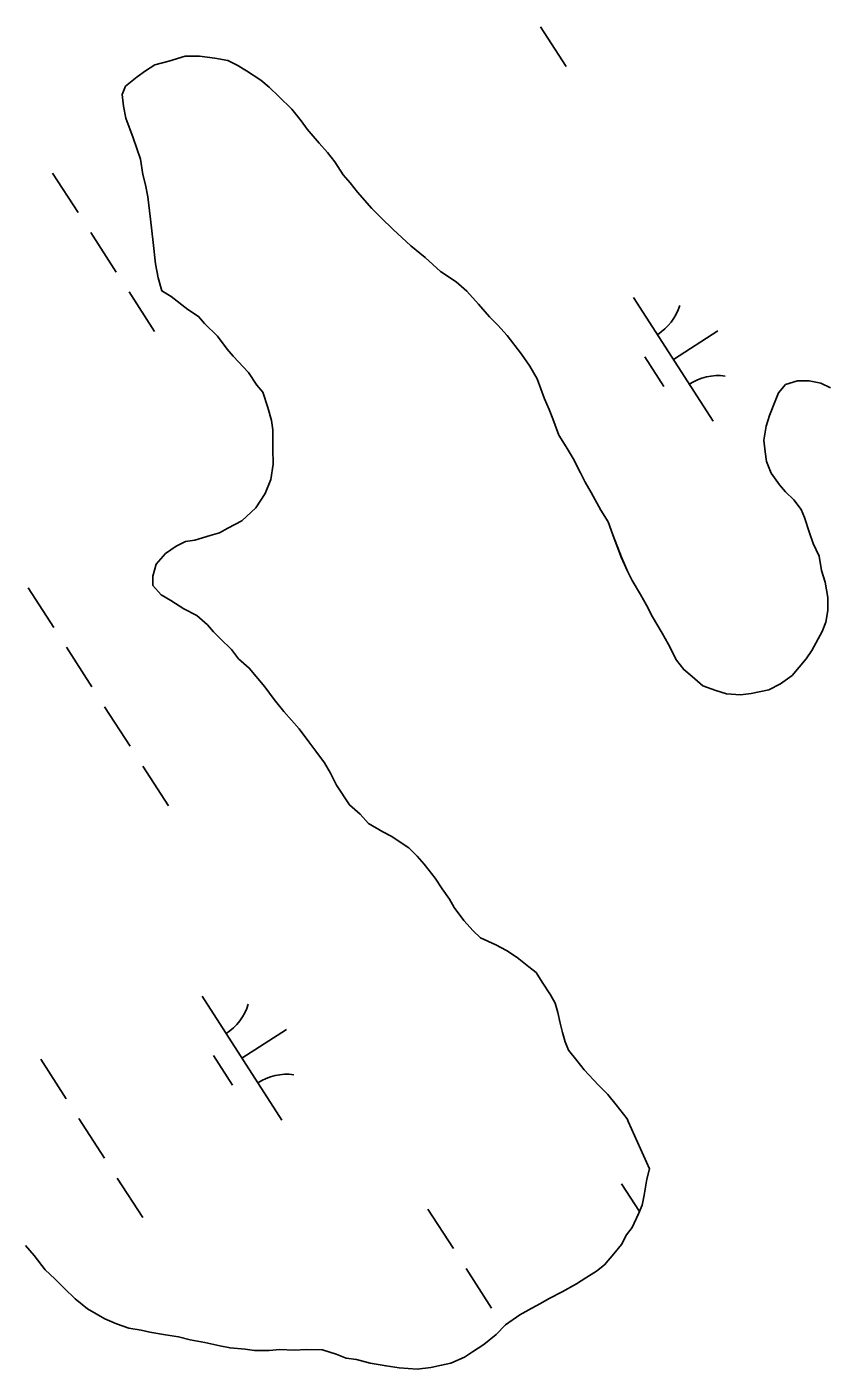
# Model space of a CAD drawing. Extents: x 3937982 to 3958556, y 219448 to 241894.
# Drawn here: x 3950997.6 to 3951270.3, y 234257.3 to 234713.3 of the extents above; entities that cross this region are included whole.
import ezdxf

# ---------------------------------------------------------------- set-up
doc = ezdxf.new("R2010")
doc.units = 0
doc.layers.add('V-TOPO-SHOR', color=7, linetype='Continuous')
doc.layers.add('V-WETL-SWMP', color=7, linetype='Continuous')

msp = doc.modelspace()

# ---------------------------------------------------------------- linework, layer by layer
at = {"layer": 'V-TOPO-SHOR'}
for points in [[(3951051.489, 234703.301), (3951045.902, 234701.642), (3951041.112, 234700.393), (3951037.931, 234698.36), (3951035.152, 234696.332), (3951031.183, 234693.09), (3951030.009, 234690.276), (3951030.452, 234686.278), (3951031.292, 234682.285), (3951033.761, 234675.508), (3951034.998, 234671.918), (3951036.235, 234668.33), (3951037.089, 234663.136), (3951037.925, 234659.542), (3951038.767, 234655.548), (3951039.645, 234647.952), (3951040.086, 234643.956), (3951040.526, 234639.959), (3951041.4, 234632.764), (3951042.248, 234627.97), (3951043.494, 234623.581), (3951046.715, 234621.613), (3951052.363, 234617.269), (3951055.988, 234614.904), (3951058.014, 234612.524), (3951062.46, 234608.166), (3951065.706, 234603.797), (3951067.732, 234601.415), (3951072.991, 234595.867), (3951075.836, 234591.495), (3951077.861, 234589.113), (3951079.516, 234583.928), (3951080.761, 234579.539), (3951081.193, 234576.342), (3951081.259, 234569.938), (3951081.312, 234564.736), (3951080.562, 234559.526), (3951078.611, 234554.705), (3951075.459, 234549.869), (3951070.701, 234545.419), (3951065.923, 234542.97), (3951063.14, 234541.339), (3951059.945, 234540.508), (3951054.762, 234538.853), (3951051.563, 234538.421), (3951048.378, 234536.789), (3951044.802, 234534.352), (3951041.636, 234530.716), (3951040.477, 234526.702), (3951040.51, 234523.501), (3951043.344, 234520.329), (3951046.566, 234518.361), (3951050.995, 234515.604), (3951055.421, 234513.249), (3951059.054, 234510.085), (3951061.08, 234507.703), (3951063.507, 234505.327), (3951067.144, 234501.762), (3951069.577, 234498.585), (3951073.21, 234495.419), (3951078.477, 234489.07), (3951081.724, 234484.702), (3951084.966, 234480.733), (3951090.229, 234474.783), (3951093.475, 234470.413), (3951095.908, 234467.237), (3951098.751, 234463.263), (3951100.788, 234459.684), (3951102.828, 234455.702), (3951107.301, 234448.944), (3951110.934, 234445.78), (3951113.767, 234442.607), (3951118.598, 234439.855), (3951121.416, 234438.284), (3951127.457, 234434.342), (3951130.288, 234431.569), (3951132.717, 234428.794), (3951136.366, 234424.028), (3951138.805, 234420.45), (3951141.243, 234416.874), (3951142.871, 234414.089), (3951146.117, 234409.721), (3951149.355, 234406.151), (3951151.779, 234403.773), (3951157.008, 234401.426), (3951160.629, 234399.462), (3951164.254, 234397.099), (3951168.288, 234393.937), (3951170.709, 234391.96), (3951172.743, 234388.78), (3951175.59, 234384.407), (3951177.218, 234381.622), (3951178.051, 234378.429), (3951178.889, 234374.837), (3951179.72, 234371.642), (3951180.554, 234368.449), (3951181.783, 234365.662), (3951184.619, 234362.088), (3951187.052, 234358.912), (3951191.908, 234353.759), (3951195.142, 234350.589)], [(3951270.74, 234590.674), (3951267.52, 234592.242), (3951263.512, 234593.002), (3951259.51, 234592.961), (3951255.521, 234591.72), (3951253.147, 234588.894), (3951251.976, 234586.082), (3951250.024, 234581.259), (3951248.861, 234577.644), (3951248.109, 234572.836), (3951248.55, 234568.838), (3951248.984, 234565.641), (3951250.624, 234561.656), (3951253.467, 234557.682), (3951255.49, 234555.303), (3951258.321, 234552.53), (3951260.754, 234549.351), (3951261.982, 234546.564), (3951263.635, 234541.378), (3951264.872, 234537.788), (3951266.918, 234533.407), (3951267.768, 234528.613), (3951269.009, 234524.624), (3951269.861, 234519.43), (3951269.906, 234515.029), (3951269.148, 234511.019), (3951267.981, 234507.805), (3951264.442, 234501.366), (3951262.472, 234498.544), (3951257.727, 234492.894), (3951253.753, 234490.051), (3951249.772, 234488.011), (3951243.782, 234486.75), (3951240.185, 234486.314), (3951235.379, 234486.664), (3951231.764, 234487.827), (3951227.347, 234489.384), (3951223.713, 234492.548), (3951220.887, 234494.921), (3951218.454, 234498.098), (3951215.595, 234503.67), (3951213.559, 234507.252), (3951210.301, 234512.823), (3951208.259, 234516.802), (3951206.221, 234520.384), (3951203.373, 234525.158), (3951201.738, 234528.343), (3951199.688, 234533.125), (3951196.811, 234540.698), (3951195.164, 234545.083), (3951192.723, 234549.06), (3951189.463, 234555.03), (3951187.425, 234558.612), (3951185.791, 234561.797), (3951183.341, 234566.575), (3951180.9, 234570.552), (3951178.459, 234574.527), (3951176.401, 234580.11), (3951175.168, 234583.299), (3951173.529, 234586.885), (3951171.059, 234593.662), (3951168.614, 234598.04), (3951165.773, 234602.013), (3951160.905, 234608.366), (3951157.667, 234611.936), (3951154.837, 234614.709), (3951151.192, 234619.073), (3951147.147, 234623.433), (3951143.512, 234626.598), (3951138.273, 234630.147), (3951133.024, 234634.896), (3951128.18, 234638.849), (3951122.12, 234644.391), (3951118.08, 234648.351), (3951114.846, 234651.52), (3951109.986, 234657.074), (3951107.553, 234660.248), (3951105.124, 234663.025), (3951102.277, 234667.4), (3951099.844, 234670.576), (3951097.01, 234673.749), (3951092.961, 234678.51), (3951090.931, 234681.291), (3951087.689, 234685.261), (3951083.241, 234689.617), (3951080.009, 234692.785), (3951077.183, 234695.158), (3951072.35, 234698.31), (3951069.126, 234700.278), (3951065.911, 234701.845), (3951061.5, 234702.603), (3951056.289, 234703.348), (3951051.489, 234703.301)], [(3951195.142, 234350.589), (3951197.98, 234347.017), (3951201.63, 234342.251), (3951202.16, 234341.217)], [(3950997.172, 234299.323), (3951000.15, 234295.919), (3951003.877, 234291.053), (3951007.099, 234287.897), (3951010.32, 234284.741), (3951014.035, 234281.1), (3951018.24, 234277.709), (3951024.16, 234274.335), (3951028.101, 234272.658), (3951032.285, 234271.231), (3951036.463, 234270.536), (3951039.412, 234269.832), (3951044.817, 234268.904), (3951049.238, 234268.214), (3951053.172, 234267.274), (3951058.088, 234266.342), (3951063.251, 234265.169), (3951066.691, 234264.466), (3951071.846, 234264.03), (3951075.039, 234263.571), (3951079.944, 234263.62), (3951083.62, 234263.905), (3951088.527, 234263.708), (3951092.695, 234263.995), (3951098.091, 234263.805), (3951102.767, 234262.381), (3951106.216, 234260.946), (3951109.652, 234260.489), (3951114.326, 234259.309), (3951119.73, 234258.384), (3951124.152, 234257.693), (3951130.288, 234257.265), (3951134.943, 234257.804), (3951138.615, 234258.576), (3951141.793, 234259.344), (3951146.434, 234261.353), (3951149.113, 234263.098), (3951153.012, 234265.59), (3951157.147, 234269.066), (3951160.303, 234272.285), (3951165.173, 234275.769), (3951169.321, 234278.02), (3951172.247, 234279.521), (3951175.174, 234281.268), (3951179.565, 234283.519), (3951184.441, 234286.267), (3951187.609, 234288.262), (3951191.267, 234290.506), (3951193.942, 234292.741), (3951197.091, 234296.452), (3951199.758, 234299.667), (3951201.441, 234302.872), (3951203.379, 234305.344), (3951205.539, 234310.028), (3951206.736, 234312.981), (3951207.436, 234316.424), (3951208.362, 234321.829), (3951209.308, 234325.271), (3951202.16, 234341.217)]]:
    msp.add_lwpolyline(points, dxfattribs=at)
at = {"layer": 'V-WETL-SWMP'}
for p, q in [((3951172.253, 234713.263), (3951180.913, 234699.81)), ((3951051.488, 234703.301), (3951045.902, 234701.643)), ((3951056.29, 234703.349), (3951051.488, 234703.301)), ((3951061.5, 234702.602), (3951056.29, 234703.349)), ((3951065.91, 234701.846), (3951061.5, 234702.602)), ((3951037.932, 234698.36), (3951035.151, 234696.331)), ((3951041.112, 234700.394), (3951037.932, 234698.36)), ((3951045.902, 234701.643), (3951041.112, 234700.394)), ((3951069.127, 234700.278), (3951065.91, 234701.846)), ((3951072.349, 234698.31), (3951069.127, 234700.278)), ((3951077.183, 234695.158), (3951072.349, 234698.31)), ((3951035.151, 234696.331), (3951031.182, 234693.089)), ((3951080.009, 234692.785), (3951077.183, 234695.158)), ((3951031.182, 234693.089), (3951030.01, 234690.276)), ((3951030.01, 234690.276), (3951030.451, 234686.278)), ((3951083.242, 234689.617), (3951080.009, 234692.785)), ((3951087.689, 234685.26), (3951083.242, 234689.617)), ((3951030.451, 234686.278), (3951031.292, 234682.285)), ((3951090.931, 234681.291), (3951087.689, 234685.26)), ((3951031.292, 234682.285), (3951033.762, 234675.507)), ((3951092.96, 234678.51), (3951090.931, 234681.291)), ((3951033.762, 234675.507), (3951034.999, 234671.918)), ((3951097.01, 234673.749), (3951092.96, 234678.51)), ((3951034.999, 234671.918), (3951036.236, 234668.329)), ((3951099.844, 234670.576), (3951097.01, 234673.749)), ((3951102.277, 234667.399), (3951099.844, 234670.576)), ((3951036.236, 234668.329), (3951037.089, 234663.135)), ((3951105.123, 234663.026), (3951102.277, 234667.399)), ((3951006.406, 234663.595), (3951015.066, 234650.142)), ((3951037.089, 234663.135), (3951037.926, 234659.541)), ((3951107.553, 234660.249), (3951105.123, 234663.026)), ((3951037.926, 234659.541), (3951038.767, 234655.548)), ((3951109.986, 234657.073), (3951107.553, 234660.249)), ((3951114.845, 234651.519), (3951109.986, 234657.073)), ((3951038.767, 234655.548), (3951039.645, 234647.953)), ((3951039.645, 234647.953), (3951040.085, 234643.956)), ((3951118.079, 234648.351), (3951114.845, 234651.519)), ((3951122.121, 234644.39), (3951118.079, 234648.351)), ((3951019.396, 234643.415), (3951028.056, 234629.961)), ((3951040.085, 234643.956), (3951040.526, 234639.958)), ((3951128.18, 234638.849), (3951122.121, 234644.39)), ((3951040.526, 234639.958), (3951041.4, 234632.764)), ((3951133.023, 234634.896), (3951128.18, 234638.849)), ((3951138.273, 234630.147), (3951133.023, 234634.896)), ((3951041.4, 234632.764), (3951042.249, 234627.97)), ((3951143.512, 234626.598), (3951138.273, 234630.147)), ((3951042.249, 234627.97), (3951043.494, 234623.581)), ((3951147.146, 234623.434), (3951143.512, 234626.598)), ((3951032.386, 234623.234), (3951041.046, 234609.78)), ((3951043.494, 234623.581), (3951046.716, 234621.612)), ((3951046.716, 234621.612), (3951052.363, 234617.268)), ((3951151.192, 234619.073), (3951147.146, 234623.434)), ((3951203.838, 234621.302), (3951230.901, 234579.259)), ((3951052.363, 234617.268), (3951055.988, 234614.903)), ((3951154.838, 234614.708), (3951151.192, 234619.073)), ((3951055.988, 234614.903), (3951058.014, 234612.523)), ((3951058.014, 234612.523), (3951062.46, 234608.166)), ((3951157.668, 234611.935), (3951154.838, 234614.708)), ((3951160.906, 234608.366), (3951157.668, 234611.935)), ((3951062.46, 234608.166), (3951065.706, 234603.797)), ((3951165.773, 234602.013), (3951160.906, 234608.366)), ((3951217.369, 234600.281), (3951232.505, 234610.023)), ((3951065.706, 234603.797), (3951067.731, 234601.416)), ((3951067.731, 234601.416), (3951072.99, 234595.867)), ((3951168.614, 234598.04), (3951165.773, 234602.013)), ((3951171.06, 234593.662), (3951168.614, 234598.04)), ((3951207.634, 234601.15), (3951214.129, 234591.059)), ((3951072.99, 234595.867), (3951075.836, 234591.494)), ((3951173.53, 234586.884), (3951171.06, 234593.662)), ((3951259.51, 234592.961), (3951255.521, 234591.72)), ((3951263.512, 234593.002), (3951259.51, 234592.961)), ((3951267.521, 234592.242), (3951263.512, 234593.002)), ((3951075.836, 234591.494), (3951077.861, 234589.113)), ((3951077.861, 234589.113), (3951079.515, 234583.927)), ((3951253.148, 234588.894), (3951251.976, 234586.081)), ((3951255.521, 234591.72), (3951253.148, 234588.894)), ((3951270.739, 234590.674), (3951267.521, 234592.242)), ((3951079.515, 234583.927), (3951080.76, 234579.538)), ((3951175.167, 234583.299), (3951173.53, 234586.884)), ((3951251.976, 234586.081), (3951250.025, 234581.259)), ((3951080.76, 234579.538), (3951081.193, 234576.341)), ((3951176.4, 234580.11), (3951175.167, 234583.299)), ((3951178.458, 234574.528), (3951176.4, 234580.11)), ((3951250.025, 234581.259), (3951248.861, 234577.645)), ((3951081.193, 234576.341), (3951081.258, 234569.938)), ((3951248.861, 234577.645), (3951248.109, 234572.835)), ((3951180.9, 234570.551), (3951178.458, 234574.528)), ((3951183.341, 234566.574), (3951180.9, 234570.551)), ((3951248.109, 234572.835), (3951248.55, 234568.838)), ((3951081.258, 234569.938), (3951081.311, 234564.736)), ((3951185.791, 234561.797), (3951183.341, 234566.574)), ((3951248.55, 234568.838), (3951248.983, 234565.641)), ((3951248.983, 234565.641), (3951250.624, 234561.655)), ((3951081.311, 234564.736), (3951080.563, 234559.526)), ((3951187.424, 234558.612), (3951185.791, 234561.797)), ((3951250.624, 234561.655), (3951253.466, 234557.682)), ((3951080.563, 234559.526), (3951078.611, 234554.704)), ((3951189.462, 234555.031), (3951187.424, 234558.612)), ((3951253.466, 234557.682), (3951255.491, 234555.302)), ((3951078.611, 234554.704), (3951075.459, 234549.87)), ((3951192.724, 234549.061), (3951189.462, 234555.031)), ((3951255.491, 234555.302), (3951258.32, 234552.529)), ((3951258.32, 234552.529), (3951260.754, 234549.352)), ((3951075.459, 234549.87), (3951070.702, 234545.419)), ((3951195.165, 234545.084), (3951192.724, 234549.061)), ((3951260.754, 234549.352), (3951261.983, 234546.564)), ((3951065.924, 234542.969), (3951063.139, 234541.34)), ((3951070.702, 234545.419), (3951065.924, 234542.969)), ((3951196.811, 234540.698), (3951195.165, 234545.084)), ((3951261.983, 234546.564), (3951263.636, 234541.378)), ((3951051.563, 234538.421), (3951048.379, 234536.788)), ((3951054.761, 234538.854), (3951051.563, 234538.421)), ((3951059.946, 234540.507), (3951054.761, 234538.854)), ((3951063.139, 234541.34), (3951059.946, 234540.507)), ((3951199.689, 234533.124), (3951196.811, 234540.698)), ((3951263.636, 234541.378), (3951264.873, 234537.789)), ((3951044.802, 234534.351), (3951041.637, 234530.717)), ((3951048.379, 234536.788), (3951044.802, 234534.351)), ((3951264.873, 234537.789), (3951266.919, 234533.407)), ((3951041.637, 234530.717), (3951040.477, 234526.703)), ((3951201.739, 234528.342), (3951199.689, 234533.124)), ((3951266.919, 234533.407), (3951267.768, 234528.614)), ((3951040.477, 234526.703), (3951040.51, 234523.502)), ((3951203.372, 234525.158), (3951201.739, 234528.342)), ((3951206.222, 234520.384), (3951203.372, 234525.158)), ((3951267.768, 234528.614), (3951269.009, 234524.624)), ((3951269.009, 234524.624), (3951269.862, 234519.43)), ((3950998.106, 234522.678), (3951006.766, 234509.224)), ((3951040.51, 234523.502), (3951043.343, 234520.329)), ((3951043.343, 234520.329), (3951046.565, 234518.361)), ((3951208.259, 234516.803), (3951206.222, 234520.384)), ((3951046.565, 234518.361), (3951050.995, 234515.604)), ((3951050.995, 234515.604), (3951055.421, 234513.248)), ((3951210.301, 234512.822), (3951208.259, 234516.803)), ((3951269.862, 234519.43), (3951269.907, 234515.029)), ((3951055.421, 234513.248), (3951059.055, 234510.084)), ((3951213.559, 234507.252), (3951210.301, 234512.822)), ((3951269.148, 234511.019), (3951267.98, 234507.806)), ((3951269.907, 234515.029), (3951269.148, 234511.019)), ((3951059.055, 234510.084), (3951061.08, 234507.703)), ((3951061.08, 234507.703), (3951063.506, 234505.327)), ((3951215.596, 234503.671), (3951213.559, 234507.252)), ((3951267.98, 234507.806), (3951264.443, 234501.367)), ((3951011.096, 234502.497), (3951019.756, 234489.043)), ((3951063.506, 234505.327), (3951067.144, 234501.762)), ((3951067.144, 234501.762), (3951069.577, 234498.585)), ((3951218.454, 234498.098), (3951215.596, 234503.671)), ((3951069.577, 234498.585), (3951073.211, 234495.42)), ((3951220.888, 234494.921), (3951218.454, 234498.098)), ((3951262.471, 234498.545), (3951257.726, 234492.894)), ((3951264.443, 234501.367), (3951262.471, 234498.545)), ((3951073.211, 234495.42), (3951078.478, 234489.071)), ((3951223.713, 234492.548), (3951220.888, 234494.921)), ((3951257.726, 234492.894), (3951253.753, 234490.052)), ((3951078.478, 234489.071), (3951081.724, 234484.702)), ((3951227.347, 234489.384), (3951223.713, 234492.548)), ((3951231.765, 234487.828), (3951227.347, 234489.384)), ((3951253.753, 234490.052), (3951249.772, 234488.011)), ((3951081.724, 234484.702), (3951084.966, 234480.733)), ((3951235.379, 234486.664), (3951231.765, 234487.828)), ((3951240.185, 234486.313), (3951235.379, 234486.664)), ((3951243.782, 234486.75), (3951240.185, 234486.313)), ((3951249.772, 234488.011), (3951243.782, 234486.75)), ((3951024.086, 234482.316), (3951032.746, 234468.863)), ((3951084.966, 234480.733), (3951090.229, 234474.783)), ((3951090.229, 234474.783), (3951093.475, 234470.414)), ((3951093.475, 234470.414), (3951095.908, 234467.237)), ((3951095.908, 234467.237), (3951098.75, 234463.264)), ((3951037.076, 234462.136), (3951045.736, 234448.682)), ((3951098.75, 234463.264), (3951100.788, 234459.683)), ((3951100.788, 234459.683), (3951102.829, 234455.702)), ((3951102.829, 234455.702), (3951107.3, 234448.944)), ((3951107.3, 234448.944), (3951110.934, 234445.78)), ((3951110.934, 234445.78), (3951113.767, 234442.607)), ((3951113.767, 234442.607), (3951118.598, 234439.855)), ((3951118.598, 234439.855), (3951121.415, 234438.283)), ((3951121.415, 234438.283), (3951127.458, 234434.342)), ((3951127.458, 234434.342), (3951130.288, 234431.569)), ((3951130.288, 234431.569), (3951132.717, 234428.793)), ((3951132.717, 234428.793), (3951136.367, 234424.028)), ((3951136.367, 234424.028), (3951138.805, 234420.451)), ((3951138.805, 234420.451), (3951141.242, 234416.874)), ((3951141.242, 234416.874), (3951142.871, 234414.089)), ((3951142.871, 234414.089), (3951146.117, 234409.72)), ((3951146.117, 234409.72), (3951149.355, 234406.151)), ((3951149.355, 234406.151), (3951151.78, 234403.774)), ((3951151.78, 234403.774), (3951157.007, 234401.426)), ((3951157.007, 234401.426), (3951160.629, 234399.462)), ((3951160.629, 234399.462), (3951164.254, 234397.098)), ((3951164.254, 234397.098), (3951168.288, 234393.937)), ((3951168.288, 234393.937), (3951170.71, 234391.961)), ((3951170.71, 234391.961), (3951172.743, 234388.78)), ((3951172.743, 234388.78), (3951175.589, 234384.407)), ((3951057.233, 234383.945), (3951084.295, 234341.901)), ((3951175.589, 234384.407), (3951177.218, 234381.622)), ((3951177.218, 234381.622), (3951178.051, 234378.429)), ((3951178.051, 234378.429), (3951178.888, 234374.836)), ((3951178.888, 234374.836), (3951179.721, 234371.643)), ((3951070.764, 234362.923), (3951085.9, 234372.665)), ((3951179.721, 234371.643), (3951180.553, 234368.45)), ((3951180.553, 234368.45), (3951181.782, 234365.661)), ((3951181.782, 234365.661), (3951184.62, 234362.088)), ((3951002.367, 234362.548), (3951011.027, 234349.094)), ((3951061.029, 234363.792), (3951067.524, 234353.702)), ((3951184.62, 234362.088), (3951187.053, 234358.911)), ((3951187.053, 234358.911), (3951191.908, 234353.758)), ((3951191.908, 234353.758), (3951195.142, 234350.589)), ((3951195.142, 234350.589), (3951197.98, 234347.016)), ((3951197.98, 234347.016), (3951201.63, 234342.251)), ((3951015.357, 234342.367), (3951024.017, 234328.913)), ((3951201.63, 234342.251), (3951202.16, 234341.218)), ((3951202.16, 234341.218), (3951209.308, 234325.271)), ((3951209.308, 234325.271), (3951208.362, 234321.828)), ((3951028.347, 234322.186), (3951037.007, 234308.732)), ((3951199.799, 234320.254), (3951205.864, 234310.831)), ((3951208.362, 234321.828), (3951207.436, 234316.423)), ((3951207.436, 234316.423), (3951206.735, 234312.982)), ((3951133.934, 234311.66), (3951142.594, 234298.206)), ((3951206.735, 234312.982), (3951205.539, 234310.027)), ((3951205.539, 234310.027), (3951203.379, 234305.345)), ((3951201.442, 234302.872), (3951199.758, 234299.667)), ((3951203.379, 234305.345), (3951201.442, 234302.872)), ((3951000.15, 234295.92), (3950997.172, 234299.324)), ((3951199.758, 234299.667), (3951197.092, 234296.451)), ((3951003.878, 234291.053), (3951000.15, 234295.92)), ((3951193.942, 234292.74), (3951191.267, 234290.506)), ((3951197.092, 234296.451), (3951193.942, 234292.74)), ((3951007.099, 234287.897), (3951003.878, 234291.053)), ((3951010.319, 234284.742), (3951007.099, 234287.897)), ((3951146.924, 234291.479), (3951155.584, 234278.025)), ((3951187.61, 234288.261), (3951184.442, 234286.267)), ((3951191.267, 234290.506), (3951187.61, 234288.261)), ((3951014.035, 234281.1), (3951010.319, 234284.742)), ((3951179.565, 234283.519), (3951175.173, 234281.267)), ((3951184.442, 234286.267), (3951179.565, 234283.519)), ((3951018.239, 234277.709), (3951014.035, 234281.1)), ((3951172.247, 234279.521), (3951169.32, 234278.019)), ((3951175.173, 234281.267), (3951172.247, 234279.521)), ((3951024.16, 234274.336), (3951018.239, 234277.709)), ((3951028.101, 234272.659), (3951024.16, 234274.336)), ((3951165.173, 234275.77), (3951160.303, 234272.286)), ((3951169.32, 234278.019), (3951165.173, 234275.77)), ((3951032.285, 234271.23), (3951028.101, 234272.659)), ((3951036.462, 234270.537), (3951032.285, 234271.23)), ((3951039.412, 234269.831), (3951036.462, 234270.537)), ((3951044.817, 234268.905), (3951039.412, 234269.831)), ((3951160.303, 234272.286), (3951157.147, 234269.066)), ((3951049.239, 234268.214), (3951044.817, 234268.905)), ((3951053.173, 234267.273), (3951049.239, 234268.214)), ((3951058.088, 234266.342), (3951053.173, 234267.273)), ((3951063.25, 234265.168), (3951058.088, 234266.342)), ((3951066.691, 234264.467), (3951063.25, 234265.168)), ((3951153.013, 234265.59), (3951149.114, 234263.098)), ((3951157.147, 234269.066), (3951153.013, 234265.59)), ((3951071.846, 234264.029), (3951066.691, 234264.467)), ((3951075.039, 234263.571), (3951071.846, 234264.029)), ((3951079.944, 234263.621), (3951075.039, 234263.571)), ((3951083.62, 234263.904), (3951079.944, 234263.621)), ((3951088.527, 234263.708), (3951083.62, 234263.904)), ((3951092.694, 234263.996), (3951088.527, 234263.708)), ((3951098.092, 234263.805), (3951092.694, 234263.996)), ((3951102.766, 234262.381), (3951098.092, 234263.805)), ((3951106.215, 234260.945), (3951102.766, 234262.381)), ((3951109.653, 234260.489), (3951106.215, 234260.945)), ((3951114.325, 234259.31), (3951109.653, 234260.489)), ((3951146.434, 234261.354), (3951141.794, 234259.344)), ((3951149.114, 234263.098), (3951146.434, 234261.354)), ((3951119.73, 234258.384), (3951114.325, 234259.31)), ((3951124.152, 234257.693), (3951119.73, 234258.384)), ((3951130.288, 234257.265), (3951124.152, 234257.693)), ((3951134.943, 234257.803), (3951130.288, 234257.265)), ((3951138.614, 234258.576), (3951134.943, 234257.803)), ((3951141.794, 234259.344), (3951138.614, 234258.576))]:
    msp.add_line(p, q, dxfattribs=at)
for centre, start, end in [((3951202.619, 234623.635), 301.99668, 343.54034), ((3951232.519, 234577.183), 81.99668, 123.54034), ((3951056.014, 234386.277), 301.99668, 343.54034), ((3951085.914, 234339.826), 81.99668, 123.54034)]:
    msp.add_arc(centre, 17.623, start, end, dxfattribs=at)

doc.saveas('drawing.dxf')
